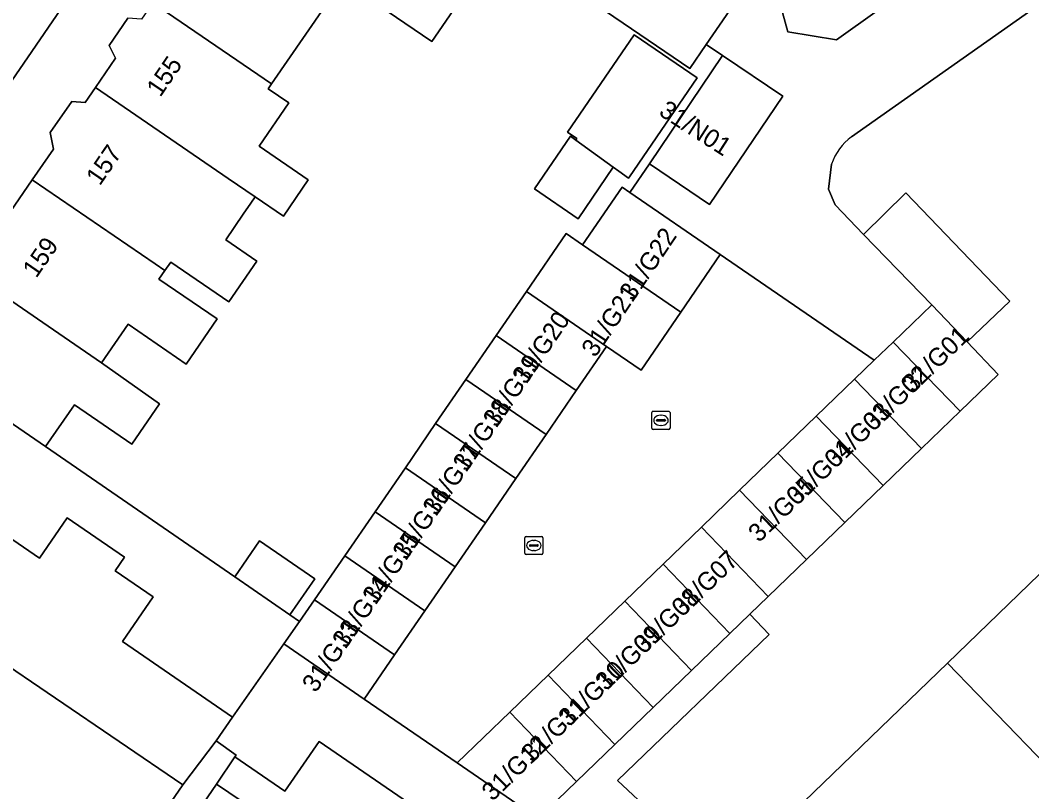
# Model space of a CAD drawing. Extents: x 160023 to 161302, y 384750 to 385707.
# Drawn here: x 160214.8 to 160270.5, y 385541.2 to 385583.7 of the extents above; entities that cross this region are included whole.
import ezdxf

# ---------------------------------------------------------------- set-up
doc = ezdxf.new("R2010")
doc.units = 0
for name, color, linetype in [('IMGEO_Erf', 7, 'Continuous'), ('IMGEO_Kolk', 7, 'Continuous'), ('IMGEO_Muur', 7, 'Continuous'), ('IMGEO_Pand', 7, 'Continuous'), ('IMGEO_Pand_nummerreeks', 7, 'Continuous'), ('IMGEO_Rijbaan_lokaal_open', 7, 'Continuous'), ('IMGEO_Voetpad_open', 7, 'Continuous')]:
    doc.layers.add(name, color=color, linetype=linetype)

msp = doc.modelspace()

# ---------------------------------------------------------------- linework, layer by layer
at = {"layer": 'IMGEO_Erf'}
for points in [[(160237.11, 385613.535), (160199.23, 385558.271), (160223.769, 385541.573), (160225.611, 385543.997), (160226.504, 385545.297), (160220.444, 385549.458), (160222.136, 385551.922), (160220.048, 385553.356), (160220.559, 385554.099), (160217.41, 385556.262), (160215.89, 385554.049), (160205.894, 385560.914)], [(160286.196, 385594.989), (160286.104, 385595.25), (160270.429, 385584.193), (160260.559, 385577.231)], [(160232.422, 385585.634), (160228.652, 385580.146), (160228.468, 385579.878), (160229.603, 385579.099), (160227.971, 385576.723), (160230.678, 385574.864), (160229.306, 385572.867), (160227.751, 385573.932), (160227.508, 385573.578), (160227.098, 385572.981), (160226.132, 385571.574), (160227.844, 385570.398), (160226.299, 385568.149), (160223.104, 385570.338), (160222.783, 385569.871), (160222.46, 385569.401), (160225.656, 385567.212), (160223.954, 385564.733), (160220.761, 385566.926), (160219.3, 385564.798), (160222.485, 385562.55), (160220.958, 385560.328), (160217.803, 385562.495), (160216.223, 385560.196), (160226.633, 385553.016), (160227.997, 385554.999), (160231.032, 385552.91), (160229.665, 385550.924), (160230.2, 385550.555), (160231.017, 385551.745), (160232.684, 385554.171), (160234.35, 385556.598), (160236.017, 385559.025), (160237.684, 385561.451), (160239.35, 385563.878), (160241.017, 385566.305), (160242.683, 385568.731), (160244.87, 385571.915), (160245.767, 385571.299), (160247.943, 385574.468), (160248.377, 385574.17), (160249.444, 385575.749), (160253.469, 385581.711), (160252.572, 385582.317), (160251.666, 385580.993), (160243.821, 385586.361)], [(160239.251, 385585.081), (160237.47, 385582.487), (160232.567, 385585.846)], [(160213.806, 385572.429), (160215.484, 385574.871), (160216.647, 385576.564), (160216.479, 385577.465), (160217.658, 385579.182), (160218.39, 385579.124), (160218.96, 385579.954), (160220.061, 385581.558), (160219.724, 385582.264), (160220.754, 385583.763)], [(160259.476, 385575.736), (160259.306, 385574.361), (160259.678, 385573.485), (160261.237, 385571.865), (160263.552, 385574.147), (160269.287, 385568.199), (160266.942, 385565.957), (160268.634, 385564.151), (160266.54, 385562.13), (160264.415, 385560.08), (160262.306, 385558.045), (160260.196, 385556.01), (160258.087, 385553.975), (160255.977, 385551.94), (160254.965, 385550.963), (160256.039, 385549.848), (160247.699, 385541.819), (160249.695, 385539.933), (160245.377, 385535.931), (160242.528, 385531.6), (160247.504, 385527.694), (160258.571, 385518.44)]]:
    msp.add_lwpolyline(points, dxfattribs=at)
for points in [[(160248.61, 385582.85), (160252.071, 385580.482), (160248.345, 385575.037), (160248.299, 385574.969), (160247.762, 385575.337), (160247.459, 385575.557), (160245.527, 385572.731), (160243.128, 385574.373), (160245.108, 385577.266), (160245.397, 385577.056), (160245.456, 385577.143), (160244.944, 385577.493)], [(160253.349, 385570.755), (160251.168, 385567.578), (160248.986, 385564.402), (160247.091, 385565.704), (160245.424, 385563.277), (160243.758, 385560.851), (160242.091, 385558.424), (160240.424, 385555.998), (160238.758, 385553.571), (160237.091, 385551.144), (160235.425, 385548.718), (160233.758, 385546.291), (160238.872, 385542.778), (160241.761, 385545.567), (160243.869, 385547.603), (160245.978, 385549.639), (160248.087, 385551.674), (160250.196, 385553.71), (160252.305, 385555.746), (160254.413, 385557.782), (160256.522, 385559.818), (160258.631, 385561.854), (160260.74, 385563.89), (160261.824, 385564.936)], [(160257.438, 385540.145), (160265.844, 385548.268), (160274.25, 385556.391), (160277.318, 385553.217), (160280.792, 385549.621), (160277.48, 385546.42), (160278.266, 385545.607), (160276.387, 385543.792), (160275.589, 385544.618), (160272.374, 385541.511), (160269.123, 385538.37), (160269.889, 385537.578), (160268.041, 385535.793), (160267.268, 385536.594), (160263.959, 385533.397), (160260.777, 385530.322), (160261.565, 385529.506), (160259.687, 385527.691), (160258.877, 385528.529), (160255.531, 385525.296), (160252.057, 385528.892), (160249.032, 385532.022)], [(160231.269, 385543.963), (160229.39, 385541.227), (160226.625, 385543.109), (160225.624, 385541.617), (160228.391, 385539.73), (160224.179, 385533.55), (160235.623, 385525.749), (160242.676, 385536.129)]]:
    msp.add_lwpolyline(points, close=True, dxfattribs=at)
msp.add_arc((160262.405, 385574.754), 3.089, 126.6941, 161.4656, dxfattribs=at)
at = {"layer": 'IMGEO_Kolk'}
for p, q in [((160249.583, 385561.205), (160249.583, 385562.057)), ((160249.658, 385562.131), (160250.51, 385562.131)), ((160250.584, 385562.057), (160250.584, 385561.205)), ((160249.842, 385561.625), (160249.842, 385561.637)), ((160250.28, 385561.588), (160249.882, 385561.588)), ((160249.885, 385561.674), (160250.283, 385561.674)), ((160250.071, 385561.911), (160250.096, 385561.911)), ((160250.326, 385561.637), (160250.326, 385561.625)), ((160250.51, 385561.131), (160249.658, 385561.131)), ((160250.094, 385561.351), (160250.069, 385561.351)), ((160242.589, 385554.319), (160242.589, 385555.171)), ((160242.664, 385555.245), (160243.516, 385555.245)), ((160242.891, 385554.788), (160243.289, 385554.788)), ((160243.077, 385555.025), (160243.102, 385555.025)), ((160243.59, 385555.171), (160243.59, 385554.319)), ((160243.516, 385554.245), (160242.664, 385554.245)), ((160242.848, 385554.739), (160242.848, 385554.751)), ((160243.286, 385554.702), (160242.888, 385554.702)), ((160243.1, 385554.465), (160243.075, 385554.465)), ((160243.332, 385554.751), (160243.332, 385554.739))]:
    msp.add_line(p, q, dxfattribs=at)
for points in [[(160249.583, 385561.205), (160249.583, 385562.057)], [(160249.658, 385562.131), (160250.51, 385562.131)], [(160250.584, 385562.057), (160250.584, 385561.205)], [(160250.51, 385561.131), (160249.658, 385561.131)], [(160242.589, 385554.319), (160242.589, 385555.171)], [(160242.664, 385555.245), (160243.516, 385555.245)], [(160243.59, 385555.171), (160243.59, 385554.319)], [(160243.516, 385554.245), (160242.664, 385554.245)]]:
    msp.add_lwpolyline(points, dxfattribs=at)
for centre, radius, start, end in [((160249.66, 385562.055), 0.0765, 91.552, 178.448), ((160249.66, 385562.055), 0.0765, 91.552, 178.448), ((160250.508, 385562.055), 0.0765, 1.552, 88.448), ((160250.508, 385562.055), 0.0765, 1.552, 88.448), ((160249.882, 385561.634), 0.0403, 85.8775, 175.7526), ((160249.879, 385561.624), 0.0366, 178.938, 274.7102), ((160250.283, 385561.631), 0.043, 264.8664, 352.4533), ((160250.287, 385561.636), 0.0386, 1.7309, 96.639), ((160249.66, 385561.207), 0.0765, 181.552, 268.448), ((160249.66, 385561.207), 0.0765, 181.552, 268.448), ((160250.508, 385561.207), 0.0765, 271.552, 358.448), ((160250.508, 385561.207), 0.0765, 271.552, 358.448), ((160242.666, 385555.169), 0.0765, 91.552, 178.448), ((160242.666, 385555.169), 0.0765, 91.552, 178.448), ((160242.888, 385554.748), 0.0403, 85.8775, 175.7526), ((160243.293, 385554.75), 0.0386, 1.7309, 96.639), ((160243.514, 385555.169), 0.0765, 1.552, 88.448), ((160243.514, 385555.169), 0.0765, 1.552, 88.448), ((160242.666, 385554.321), 0.0765, 181.552, 268.448), ((160242.666, 385554.321), 0.0765, 181.552, 268.448), ((160242.885, 385554.738), 0.0366, 178.938, 274.7102), ((160243.289, 385554.745), 0.043, 264.8664, 352.4533), ((160243.514, 385554.321), 0.0765, 271.552, 358.448), ((160243.514, 385554.321), 0.0765, 271.552, 358.448)]:
    msp.add_arc(centre, radius, start, end, dxfattribs=at)
for centre, major_axis, ratio, start_param, end_param in [((160250.07, 385561.631), (-0.387, 0.002), 0.722429, 4.712389, 7.853982), ((160250.095, 385561.631), (-0.39, 0.002), 0.717154, 1.570796, 4.712389), ((160243.076, 385554.745), (-0.387, 0.002), 0.722429, 4.712389, 7.853982), ((160243.101, 385554.745), (-0.39, 0.002), 0.717154, 1.570796, 4.712389)]:
    msp.add_ellipse(centre, major_axis=major_axis, ratio=ratio, start_param=start_param, end_param=end_param, dxfattribs=at)
at = {"layer": 'IMGEO_Muur'}
msp.add_lwpolyline([(160270.429, 385584.193), (160260.559, 385577.231)], dxfattribs=at)
msp.add_arc((160262.405, 385574.754), 3.089, 126.6941, 161.4656, dxfattribs=at)
at = {"layer": 'IMGEO_Pand'}
for points in [[(160238.951, 385589.992), (160229.996, 385596.128), (160226.016, 385590.334), (160232.567, 385585.846), (160237.47, 385582.487), (160239.251, 385585.081), (160237.208, 385587.454)], [(160252.292, 385594.495), (160249.444, 385593.645), (160249.548, 385593.236), (160247.856, 385592.921), (160248.213, 385591.449), (160247.222, 385591.264), (160243.821, 385586.361), (160251.666, 385580.993), (160252.572, 385582.317), (160254.609, 385585.293), (160254.428, 385586.011)], [(160264.225, 385585.791), (160260.079, 385591.562), (160255.598, 385588.379), (160256.151, 385586.349), (160257.06, 385583.011), (160259.743, 385582.571)], [(160232.422, 385585.634), (160232.567, 385585.846), (160226.016, 385590.334), (160224.013, 385587.417), (160223.664, 385587.657), (160222.202, 385585.529), (160222.577, 385585.271), (160222.125, 385584.613), (160228.652, 385580.146)], [(160229.603, 385579.099), (160228.468, 385579.878), (160228.652, 385580.146), (160222.125, 385584.613), (160221.501, 385583.705), (160220.754, 385583.763), (160219.724, 385582.264), (160220.061, 385581.558), (160218.96, 385579.954), (160226.268, 385574.948), (160227.751, 385573.932), (160229.306, 385572.867), (160230.678, 385574.864), (160227.971, 385576.723)], [(160252.071, 385580.482), (160248.61, 385582.85), (160244.944, 385577.493), (160245.456, 385577.143), (160245.397, 385577.056), (160247.459, 385575.557), (160247.762, 385575.337), (160248.299, 385574.969), (160248.345, 385575.037)], [(160252.757, 385573.513), (160256.782, 385579.474), (160253.469, 385581.711), (160249.444, 385575.749)], [(160226.268, 385574.948), (160218.96, 385579.954), (160218.39, 385579.124), (160217.658, 385579.182), (160216.479, 385577.465), (160216.647, 385576.564), (160215.484, 385574.871), (160222.245, 385570.239), (160222.783, 385569.871), (160223.104, 385570.338), (160226.299, 385568.149), (160227.844, 385570.398), (160226.132, 385571.574), (160227.098, 385572.981), (160227.508, 385573.578), (160227.751, 385573.932)], [(160247.459, 385575.557), (160245.397, 385577.056), (160245.108, 385577.266), (160243.128, 385574.373), (160245.527, 385572.731)], [(160222.783, 385569.871), (160222.245, 385570.239), (160215.484, 385574.871), (160213.806, 385572.429), (160213.079, 385572.486), (160212.067, 385571.011), (160212.375, 385570.365), (160211.989, 385569.803), (160219.3, 385564.798), (160220.761, 385566.926), (160223.954, 385564.733), (160225.656, 385567.212), (160222.46, 385569.401)], [(160248.377, 385574.17), (160247.943, 385574.468), (160245.767, 385571.299), (160251.168, 385567.578), (160253.349, 385570.755)], [(160269.287, 385568.199), (160263.552, 385574.147), (160261.237, 385571.865), (160264.99, 385567.993), (160266.942, 385565.957)], [(160245.767, 385571.299), (160244.87, 385571.915), (160242.683, 385568.731), (160247.091, 385565.704), (160248.986, 385564.402), (160251.168, 385567.578)], [(160216.223, 385560.196), (160217.803, 385562.495), (160220.958, 385560.328), (160222.485, 385562.55), (160219.3, 385564.798), (160211.989, 385569.803), (160210.689, 385567.91), (160209.983, 385567.965), (160208.986, 385566.514), (160209.295, 385565.867), (160208.864, 385565.239)], [(160245.424, 385563.277), (160247.091, 385565.704), (160242.683, 385568.731), (160241.017, 385566.305)], [(160264.99, 385567.993), (160262.863, 385565.939), (160266.54, 385562.13), (160268.634, 385564.151), (160266.942, 385565.957)], [(160241.017, 385566.305), (160239.35, 385563.878), (160243.758, 385560.851), (160245.424, 385563.277)], [(160261.824, 385564.936), (160260.74, 385563.89), (160264.415, 385560.08), (160266.54, 385562.13), (160262.863, 385565.939)], [(160226.633, 385553.016), (160216.223, 385560.196), (160208.864, 385565.239), (160208.198, 385564.269), (160207.573, 385564.699), (160205.885, 385562.241), (160206.51, 385561.812), (160205.894, 385560.914), (160215.89, 385554.049), (160217.41, 385556.262), (160220.559, 385554.099), (160220.048, 385553.356), (160222.136, 385551.922), (160220.444, 385549.458), (160226.504, 385545.297), (160229.337, 385549.328), (160230.2, 385550.555), (160229.665, 385550.924)], [(160239.35, 385563.878), (160237.684, 385561.451), (160242.091, 385558.424), (160243.758, 385560.851)], [(160260.74, 385563.89), (160258.631, 385561.854), (160262.306, 385558.045), (160264.415, 385560.08)], [(160258.631, 385561.854), (160256.522, 385559.818), (160260.196, 385556.01), (160262.306, 385558.045)], [(160240.424, 385555.998), (160242.091, 385558.424), (160237.684, 385561.451), (160236.017, 385559.025)], [(160258.087, 385553.975), (160260.196, 385556.01), (160256.522, 385559.818), (160254.413, 385557.782)], [(160236.017, 385559.025), (160234.35, 385556.598), (160238.758, 385553.571), (160240.424, 385555.998)], [(160255.977, 385551.94), (160258.087, 385553.975), (160254.413, 385557.782), (160252.305, 385555.746)], [(160237.091, 385551.144), (160238.758, 385553.571), (160234.35, 385556.598), (160232.684, 385554.171)], [(160275.589, 385544.618), (160276.387, 385543.792), (160278.266, 385545.607), (160277.48, 385546.42), (160280.792, 385549.621), (160277.318, 385553.217), (160274.25, 385556.391), (160265.844, 385548.268), (160272.374, 385541.511)], [(160252.305, 385555.746), (160250.196, 385553.71), (160253.868, 385549.904), (160254.965, 385550.963), (160255.977, 385551.94)], [(160226.633, 385553.016), (160229.665, 385550.924), (160231.032, 385552.91), (160227.997, 385554.999)], [(160232.684, 385554.171), (160231.017, 385551.745), (160235.425, 385548.718), (160237.091, 385551.144)], [(160251.759, 385547.869), (160253.868, 385549.904), (160250.196, 385553.71), (160248.087, 385551.674)], [(160231.017, 385551.745), (160230.2, 385550.555), (160229.337, 385549.328), (160233.758, 385546.291), (160235.425, 385548.718)], [(160249.649, 385545.834), (160251.759, 385547.869), (160248.087, 385551.674), (160245.978, 385549.639)], [(160233.758, 385546.291), (160229.337, 385549.328), (160226.504, 385545.297), (160225.611, 385543.997), (160226.716, 385543.206), (160226.625, 385543.109), (160229.39, 385541.227), (160231.269, 385543.963), (160242.676, 385536.129), (160244.562, 385538.875), (160243.321, 385539.728), (160238.872, 385542.778)], [(160245.978, 385549.639), (160243.869, 385547.603), (160247.54, 385543.799), (160249.649, 385545.834)], [(160267.268, 385536.594), (160268.041, 385535.793), (160269.889, 385537.578), (160269.123, 385538.37), (160272.374, 385541.511), (160265.844, 385548.268), (160257.438, 385540.145), (160263.959, 385533.397)], [(160245.43, 385541.763), (160247.54, 385543.799), (160243.869, 385547.603), (160241.761, 385545.567)], [(160238.872, 385542.778), (160243.321, 385539.728), (160245.43, 385541.763), (160241.761, 385545.567)], [(160221.067, 385534.931), (160219.477, 385532.598), (160233.689, 385522.91), (160235.623, 385525.749), (160224.179, 385533.55), (160228.391, 385539.73), (160225.624, 385541.617)]]:
    msp.add_lwpolyline(points, close=True, dxfattribs=at)
at = {"layer": 'IMGEO_Rijbaan_lokaal_open'}
for points in [[(160286.104, 385595.25), (160284.678, 385599.386), (160272.709, 385590.922), (160264.225, 385585.791), (160259.743, 385582.571), (160257.06, 385583.011), (160256.151, 385586.349), (160254.428, 385586.011), (160254.609, 385585.293), (160252.572, 385582.317), (160253.469, 385581.711), (160256.782, 385579.474), (160252.757, 385573.513), (160249.444, 385575.749), (160248.377, 385574.17), (160253.349, 385570.755), (160261.824, 385564.936), (160262.863, 385565.939), (160264.99, 385567.993), (160261.237, 385571.865), (160259.678, 385573.485), (160259.306, 385574.361), (160259.476, 385575.736)], [(160260.559, 385577.231), (160270.429, 385584.193), (160286.104, 385595.25)]]:
    msp.add_lwpolyline(points, dxfattribs=at)
msp.add_lwpolyline([(160199.23, 385558.271), (160196.975, 385554.984), (160207.694, 385547.646), (160208.153, 385547.308), (160213.855, 385543.475), (160212.056, 385540.982), (160215.094, 385538.907), (160215.8, 385538.403), (160219.787, 385535.776), (160223.769, 385541.573)], close=True, dxfattribs=at)
msp.add_arc((160262.405, 385574.754), 3.089, 126.6941, 161.4656, dxfattribs=at)
at = {"layer": 'IMGEO_Voetpad_open'}
for points in [[(160151.944, 385487.288), (160155.518, 385494.523), (160159.273, 385500), (160193.857, 385550.439), (160195.899, 385553.432), (160196.975, 385554.984), (160199.23, 385558.271), (160237.11, 385613.535)], [(160217.565, 385501.027), (160241.709, 385530.294), (160257.612, 385517.389), (160258.571, 385518.44), (160247.504, 385527.694), (160242.528, 385531.6), (160245.377, 385535.931), (160249.695, 385539.933), (160247.699, 385541.819), (160256.039, 385549.848), (160254.965, 385550.963), (160253.868, 385549.904), (160251.759, 385547.869), (160249.649, 385545.834), (160247.54, 385543.799), (160245.43, 385541.763), (160243.321, 385539.728), (160244.562, 385538.875), (160242.676, 385536.129), (160235.623, 385525.749), (160233.689, 385522.91), (160218.845, 385504.672)]]:
    msp.add_lwpolyline(points, dxfattribs=at)
msp.add_lwpolyline([(160225.624, 385541.617), (160226.625, 385543.109), (160226.716, 385543.206), (160225.611, 385543.997), (160223.769, 385541.573), (160219.787, 385535.776), (160219.87, 385535.721), (160221.067, 385534.931)], close=True, dxfattribs=at)

# ---------------------------------------------------------------- texts
at = {"layer": 'IMGEO_Pand_nummerreeks'}
for s, rotation, p in [('155', 55.8118, (160222.531, 385579.375)), ('31/N01', 327.2157, (160249.907, 385578.469)), ('157', 55.6342, (160219.203, 385574.498)), ('31/G22', 56.1006, (160248.55, 385568.149)), ('159', 55.4107, (160215.707, 385569.416)), ('31/G21', 56.1006, (160246.465, 385565.046)), ('31/G20', 55.7057, (160242.651, 385563.553)), ('31/G01', 44.1561, (160263.972, 385563.115)), ('31/G19', 55.7057, (160241.04, 385561.19)), ('31/G02', 44.1561, (160261.784, 385560.991)), ('31/G18', 55.7057, (160239.384, 385558.763)), ('31/G03', 44.1561, (160259.685, 385558.953)), ('31/G17', 55.7057, (160237.723, 385556.328)), ('31/G04', 44.1561, (160257.582, 385556.91)), ('31/G05', 44.1561, (160255.478, 385554.868)), ('31/G16', 55.7057, (160236.064, 385553.895)), ('31/G15', 55.7057, (160234.405, 385551.462)), ('31/G07', 44.1579, (160251.271, 385550.783)), ('31/G14', 55.7057, (160232.746, 385549.029)), ('31/G08', 44.1561, (160249.169, 385548.742)), ('31/G13', 55.7057, (160231.086, 385546.596)), ('31/G09', 44.1561, (160247.061, 385546.695)), ('31/G10', 44.1561, (160245.027, 385544.721)), ('31/G11', 44.1561, (160243.001, 385542.753)), ('31/G12', 44.1561, (160240.813, 385540.629))]:
    msp.add_text(s, height=1, rotation=rotation, dxfattribs=at).set_placement(p)

doc.saveas('drawing.dxf')
